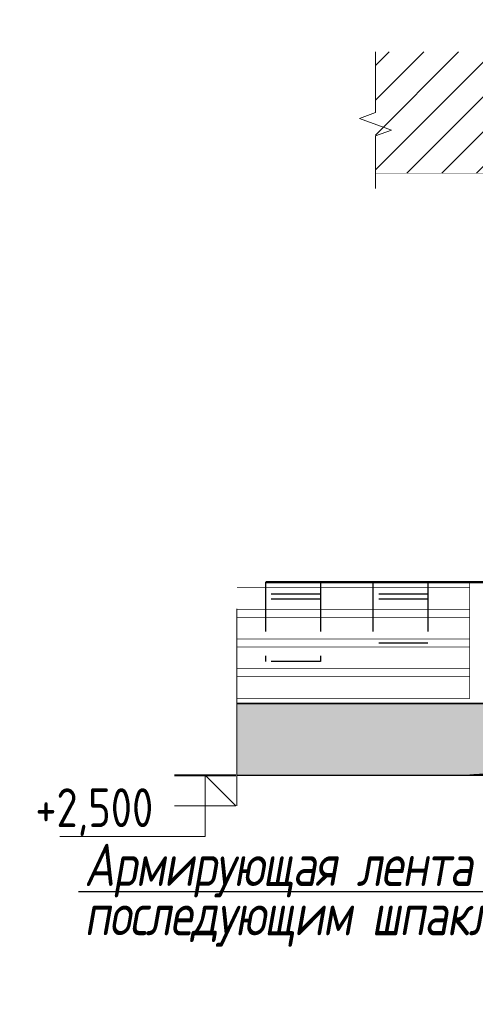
# Model space of a CAD drawing. Header units: millimetres. Extents: x -26894274 to 19789193, y -86687 to 22351.
# Tile 296 of 447: x 139636 to 139930, y -39831 to -39196. Entities that reach past the tile are written whole.
import ezdxf
from ezdxf import colors
from ezdxf.entities.mleader import LeaderData, LeaderLine
from ezdxf.math import Vec2, Vec3

# ---------------------------------------------------------------- set-up
doc = ezdxf.new("R2010")
doc.units = ezdxf.units.MM
doc.linetypes.add('DASHDOT', pattern=[25.4, 12.7, -6.35, 0, -6.35])
doc.linetypes.add('HIDDEN', pattern=[9.524999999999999, 6.35, -3.175])
doc.layers.add('dim_pot', color=183, linetype='Continuous', lineweight=9)
doc.layers.add('nadpisi_v_tablice', color=7, linetype='Continuous', lineweight=9)
doc.layers.add('dim_razv', color=7, linetype='DASHDOT', lineweight=9, true_color=0x285228)
doc.layers.add('pol', color=7, linetype='Continuous', lineweight=15, true_color=0x55666d)
doc.styles.add('1', font='arial.ttf')
doc.styles.add('fl_iso paper', font='isocpeur.ttf', dxfattribs={"width": 0.8, "oblique": 10})
doc.styles.add('In tre', font='isocpeur.ttf', dxfattribs={"width": 0.8, "oblique": 10})
doc.styles.add('RomanS', font='isocpeur.ttf', dxfattribs={"width": 0.8, "oblique": 10})
doc.dimstyles.new('M1', dxfattribs={"dimscale": 0.2, "dimtxt": 10, "dimasz": 4, "dimexe": 10, "dimexo": 4, "dimgap": 0.09, "dimtad": 0, "dimdec": 3, "dimrnd": 0.1, "dimdsep": 46, "dimtxsty": '1', "dimsah": 1, "dimcen": 1.5, "dimdle": 1.5, "dimclrt": 256, "dimadec": 0, "dimazin": 0, "dimtfac": 1, "dimtdec": 3, "dimtix": 1, "dimtmove": 0, "dimatfit": 2, "dimfxl": 1, "dimtvp": 1, "dimtolj": 1, "dimarcsym": 0})

msp = doc.modelspace()

# ---------------------------------------------------------------- hatches: boundary and pattern name
at = {"lineweight": 5}
h = msp.add_hatch(dxfattribs=at)
h.set_pattern_fill('ANSI31', color=256, scale=5)
h.set_pattern_definition([(45, (105245.6046643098, -37296.20101711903), (-11.22532015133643, 11.22532015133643), [])])
h.paths.add_polyline_path([(140187.7037740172, -39216.87947861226), (139865.7234504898, -39216.87947861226), (139865.7234504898, -39295.13160243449), (140187.7037740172, -39295.13160243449)])
h = msp.add_hatch()
h.set_pattern_fill('SWAMP', color=256, scale=3.708286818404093, angle=-1.27e-14, style=0)
h.set_pattern_definition([(0, (145228.833128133, -49630.70590124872), (1.854143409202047, 3.211470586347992), [0.463535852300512, -3.244750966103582]), (90, (145229.0648960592, -49630.70590124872), (-1.854143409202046, 3.211470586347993), [0.231767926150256, -6.191173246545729]), (90, (145229.1228380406, -49630.70590124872), (-1.854143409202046, 3.211470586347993), [0.185414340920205, -6.237526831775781]), (90, (145229.0069540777, -49630.70590124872), (-1.854143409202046, 3.211470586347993), [0.185414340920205, -6.237526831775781]), (59.99999999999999, (145229.1807800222, -49630.70590124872), (-1.854143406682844, 3.211470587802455), [0.148331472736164, -3.55995534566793]), (119.9999999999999, (145228.9490120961, -49630.70590124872), (-3.708286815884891, 1.454463e-09), [0.1483314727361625, -3.559955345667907])])
h.paths.add_polyline_path([(140029.5557133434, -39636.96644451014), (140023.19948392, -39636.97590884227), (140023.19948392, -39677.98508552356), (139926.5860804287, -39683.47335001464), (140157.285592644, -39683.47335001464), (140029.5557133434, -39677.98508552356)])

# ---------------------------------------------------------------- linework, layer by layer
at = {"linetype": 'HIDDEN', "lineweight": 5, "ltscale": 20}
msp.add_line((139776.3731720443, -39703.12437099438), (139776.3731720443, -39546.91423279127), dxfattribs=at)
at = {"linetype": 'HIDDEN', "ltscale": 5}
for p, q in [((139794.7995809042, -39558.91625177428), (139794.7995809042, -39610.05752979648)), ((139830.25753749, -39558.91625177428), (139830.25753749, -39610.05752979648)), ((139864.14773178, -39558.91625177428), (139864.14773178, -39598.32623249)), ((139899.6056883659, -39558.91625177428), (139899.6056883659, -39598.32623249)), ((139830.25753749, -39566.69787930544), (139794.7995809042, -39566.69787930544)), ((139899.6056883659, -39566.69787930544), (139864.14773178, -39566.69787930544)), ((139830.25753749, -39569.83828305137), (139794.7995809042, -39569.83828305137)), ((139899.6056883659, -39569.83828305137), (139864.14773178, -39569.83828305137)), ((139899.6056883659, -39598.32623249), (139864.14773178, -39598.32623249)), ((139830.25753749, -39610.05752979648), (139794.7995809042, -39610.05752979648))]:
    msp.add_line(p, q, dxfattribs=at)
at = {"lineweight": 40}
msp.add_line((139736.11264786, -39683.47335001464), (139775.71264786, -39683.47335001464), dxfattribs=at)
at = {"lineweight": 5}
for p, q in [((139755.9126478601, -39683.47335001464), (139755.9126478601, -39723.07335001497)), ((139755.9126478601, -39683.47335001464), (139775.71264786, -39703.27335001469)), ((139736.11264786, -39703.27335001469), (139775.71264786, -39703.27335001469)), ((139755.9126478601, -39723.07335001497), (139661.9761877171, -39723.07335001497))]:
    msp.add_line(p, q, dxfattribs=at)
at = {"ltscale": 10}
msp.add_line((139776.3731720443, -39683.47335001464), (140157.285592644, -39683.47335001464), dxfattribs=at)
at = {"linetype": 'HIDDEN', "lineweight": 5, "ltscale": 20}
msp.add_lwpolyline([(139865.7234504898, -39216.87947861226), (139865.7234504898, -39256.15540979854), (139855.4204101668, -39259.90540979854), (139876.0264908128, -39267.40540979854), (139865.7234504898, -39271.15540979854), (139865.7234504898, -39305.13160243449)], dxfattribs=at)
at = {"lineweight": 40, "const_width": 0.237330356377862}
msp.add_lwpolyline([(140187.7037740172, -39295.13160243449), (139865.7234504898, -39295.13160243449)], dxfattribs=at)
at = {"ltscale": 10}
for points, const_width in [([(139957.4816210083, -39558.91625177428), (139794.7995809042, -39558.91625177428)], 1.483314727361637), ([(139926.5860804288, -39558.91625177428), (139926.5860804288, -39634.16832803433)], 0.370828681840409), ([(139926.5860804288, -39558.91625177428), (139926.5860804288, -39634.16832803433)], 0.370828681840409), ([(139926.5860804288, -39559.29555881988), (139957.4816210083, -39559.29555881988)], 0.370828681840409), ([(139926.5860804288, -39562.4442124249), (139776.3731720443, -39562.4442124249)], 0.4449944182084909), ([(139776.3731720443, -39576.70363630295), (139926.5860804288, -39576.70363630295)], 0.4449944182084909), ([(139776.3731720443, -39581.82488115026), (139926.5860804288, -39581.82488115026)], 0.4449944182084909), ([(139776.3731720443, -39595.65548472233), (139926.5860804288, -39595.65548472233)], 0.4449944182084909), ([(139776.3731720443, -39600.77672956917), (139926.5860804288, -39600.77672956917)], 0.4449944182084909), ([(139776.3731720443, -39614.60733314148), (139926.5860804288, -39614.60733314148)], 0.4449944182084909), ([(139776.3731720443, -39619.72857798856), (139926.5860804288, -39619.72857798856)], 0.4449944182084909), ([(140023.19948392, -39637.11976478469), (139776.3731720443, -39637.11976478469)], 1.112486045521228), ([(139776.3731720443, -39633.98800186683), (139926.5860804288, -39633.98800186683)], 0.4449944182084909), ([(139926.5860804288, -39683.47335001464), (140023.19948392, -39677.98508552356)], 1.112486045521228)]:
    msp.add_lwpolyline(points, dxfattribs=dict(at, const_width=const_width))
at = {"ltscale": 20, "const_width": 0.370828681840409}
msp.add_lwpolyline([(140276.7673434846, -39636.59835001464), (139926.5860804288, -39637.11976478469)], dxfattribs=at)
at = {"color": 254, "ltscale": 10}
for points in [[(139926.5860804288, -39637.11976478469), (139926.5860804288, -39683.47335001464), (139776.3731720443, -39637.11976478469), (139776.3731720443, -39683.47335001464)], [(140023.19948392, -39677.98508552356), (140023.19948392, -39637.11976478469), (139926.5860804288, -39683.47335001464), (139926.5860804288, -39637.11976478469)]]:
    msp.add_solid(points, dxfattribs=at)

# ---------------------------------------------------------------- texts
at = {"style": 'fl_iso paper', "width": 0.8}
msp.add_text('+2,500', height=25, dxfattribs=at).set_placement((139646.2163024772, -39716.89381248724))
at = {"lineweight": 5, "insert": (139677.7346478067, -39760.85665177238), "char_height": 27.26391240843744, "width": 372.7960964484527, "attachment_point": 4, "line_spacing_factor": 0.7, "style": 'RomanS'}
msp.add_mtext('{\\T0.95;Армирующая лента с последующим шпаклеванием }', dxfattribs=at)
at = {"layer": 'nadpisi_v_tablice', "lineweight": 18, "insert": (-2642.116844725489, -20201.6800056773), "char_height": 10000, "width": 9720.361538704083, "attachment_point": 1, "style": 'fl_iso paper'}
msp.add_mtext('\\pi1978.5;{\\C1;9 \\P\\pi-2689.2;эт.}', dxfattribs=at)

# ---------------------------------------------------------------- leaders
at = {"lineweight": 5}
msp.add_leader([(140023.9259344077, -39687.27228746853), (140004.7434103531, -39758.71079127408), (139673.9723808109, -39758.71079127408)], dimstyle='M1', override={"dimldrblk": 'DOT', "dimtvp": 0}, dxfattribs=at)

# ---------------------------------------------------------------- next in the draw order: leaders
at = {"layer": 'pol', "color": 1, "linetype": 'ByBlock', "true_color": 0xff0000}
ml = msp.add_multileader_mtext('Standard', dxfattribs=at)
ml.set_content('Лоток щелевой\\Pводоотводный в полу, модульный. Лщ-2', color=(255, 0, 0), style='In tre')
ml.set_leader_properties()
ml.build(insert=Vec2(0, 0))
ml.multileader.update_dxf_attribs({"text_left_attachment_type": 6, "text_right_attachment_type": 6, "dogleg_length": 1, "arrow_head_size": 0, "scale": 49.99999999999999})
ctx = ml.context
ctx.base_point, ctx.scale, ctx.char_height, ctx.arrow_head_size, ctx.landing_gap_size, ctx.plane_origin = Vec3(56443.88885880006, -42121.15695120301), 49.99999999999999, 200, 0, 4.499999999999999, Vec3(64743.28106405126, -37281.22521340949)
ctx.left_attachment, ctx.right_attachment = 6, 6
notes = []
notes.append((ctx, [(1, (1, 1, 0), (56393.88885880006, -42121.15695120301), (1, 0), 49.99999999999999, [(1, [(55554.59426857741, -39329.43630306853)], 0, [])])]))
ctx.mtext.insert, ctx.mtext.width, ctx.mtext.defined_height, ctx.mtext.flow_direction = Vec3(56448.38885880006, -41861.15695120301), 2329.345139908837, 696.6098129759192, 5
ctx.mtext.has_bg_fill, ctx.mtext.bg_color, ctx.mtext.bg_scale_factor, ctx.mtext.bg_transparency, ctx.mtext.use_window_bg_color = 1, -1027028792, 1.5, 0, 1
for ctx, leaders in notes:
    for number, flags, end, landing, length, lines in leaders:
        leader = LeaderData()
        leader.index, (leader.has_last_leader_line, leader.has_dogleg_vector, leader.attachment_direction) = number, flags
        leader.last_leader_point, leader.dogleg_vector, leader.dogleg_length = Vec3(end), Vec3(landing), length
        for number, points, colour, breaks in lines:
            line = LeaderLine()
            line.index, line.vertices, line.color, line.breaks = number, Vec3.list(points), colors.encode_raw_color(colour), breaks
            leader.lines.append(line)
        ctx.leaders.append(leader)

# ---------------------------------------------------------------- next in the draw order: leaders
at = {"layer": 'dim_pot', "color": 0, "linetype": 'ByBlock'}
ml = msp.add_multileader_mtext('Standard', dxfattribs=at)
ml.set_content('Подвесной потолок ГКЛ', style='In tre')
ml.set_leader_properties()
ml.build(insert=Vec2(0, 0))
ml.multileader.update_dxf_attribs({"text_left_attachment_type": 6, "text_right_attachment_type": 6, "dogleg_length": 1, "arrow_head_size": 0, "scale": 49.99999999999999})
ctx = ml.context
ctx.base_point, ctx.scale, ctx.char_height, ctx.arrow_head_size, ctx.landing_gap_size, ctx.plane_origin = Vec3(55815.26653106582, -42128.2233826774), 49.99999999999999, 200, 0, 4.499999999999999, Vec3(62627.07337402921, -37288.29164488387)
ctx.left_attachment, ctx.right_attachment = 6, 6
notes = []
notes.append((ctx, [(1, (1, 1, 0), (55765.26653106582, -42128.2233826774), (1, 0), 49.99999999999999, [(1, [(55242.56580823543, -38490.63263010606)], 0, [])])]))
ctx.mtext.insert, ctx.mtext.width, ctx.mtext.defined_height, ctx.mtext.flow_direction = Vec3(55819.76653106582, -41888.2233826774), 3092.716304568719, 696.6098129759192, 5
ctx.mtext.has_bg_fill, ctx.mtext.bg_color, ctx.mtext.bg_scale_factor, ctx.mtext.bg_transparency, ctx.mtext.use_window_bg_color = 1, -1027028792, 1.5, 0, 1
for ctx, leaders in notes:
    for number, flags, end, landing, length, lines in leaders:
        leader = LeaderData()
        leader.index, (leader.has_last_leader_line, leader.has_dogleg_vector, leader.attachment_direction) = number, flags
        leader.last_leader_point, leader.dogleg_vector, leader.dogleg_length = Vec3(end), Vec3(landing), length
        for number, points, colour, breaks in lines:
            line = LeaderLine()
            line.index, line.vertices, line.color, line.breaks = number, Vec3.list(points), colors.encode_raw_color(colour), breaks
            leader.lines.append(line)
        ctx.leaders.append(leader)

# ---------------------------------------------------------------- next in the draw order: leaders
ml = msp.add_multileader_mtext('Standard', dxfattribs=at)
ml.set_content('Лючок 500х500 для обслуживания модулей управления клапанами, расположение уточнить по месту', style='In tre')
ml.set_leader_properties()
ml.build(insert=Vec2(0, 0))
ml.multileader.update_dxf_attribs({"text_left_attachment_type": 6, "text_right_attachment_type": 6, "dogleg_length": 1, "arrow_head_size": 0, "scale": 49.99999999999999})
ctx = ml.context
ctx.base_point, ctx.scale, ctx.char_height, ctx.arrow_head_size, ctx.landing_gap_size, ctx.plane_origin = Vec3(49911.41502536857, -42131.95212014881), 49.99999999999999, 200, 0, 4.499999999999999, Vec3(56771.22186833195, -37292.02038235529)
ctx.left_attachment, ctx.right_attachment = 6, 6
notes = []
notes.append((ctx, [(0, (1, 1, 0), (52405.68042151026, -42131.95212014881), (-1, 0), 49.99999999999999, [(1, [(54177.97506749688, -38729.43630306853)], 0, [])])]))
ctx.mtext.insert, ctx.mtext.width, ctx.mtext.defined_height, ctx.mtext.flow_direction = Vec3(49915.91502536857, -41871.95212014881), 2494.152740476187, 696.6098129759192, 5
ctx.mtext.has_bg_fill, ctx.mtext.bg_color, ctx.mtext.bg_scale_factor, ctx.mtext.bg_transparency, ctx.mtext.use_window_bg_color = 1, -1027028792, 1.5, 0, 1
for ctx, leaders in notes:
    for number, flags, end, landing, length, lines in leaders:
        leader = LeaderData()
        leader.index, (leader.has_last_leader_line, leader.has_dogleg_vector, leader.attachment_direction) = number, flags
        leader.last_leader_point, leader.dogleg_vector, leader.dogleg_length = Vec3(end), Vec3(landing), length
        for number, points, colour, breaks in lines:
            line = LeaderLine()
            line.index, line.vertices, line.color, line.breaks = number, Vec3.list(points), colors.encode_raw_color(colour), breaks
            leader.lines.append(line)
        ctx.leaders.append(leader)

# ---------------------------------------------------------------- next in the draw order: leaders
ml = msp.add_multileader_mtext('Standard', dxfattribs=at)
ml.set_content('Подвесной реечный потолок', style='In tre')
ml.set_leader_properties()
ml.build(insert=Vec2(0, 0))
ml.multileader.update_dxf_attribs({"text_left_attachment_type": 6, "text_right_attachment_type": 6, "dogleg_length": 1, "arrow_head_size": 0, "scale": 49.99999999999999})
ctx = ml.context
ctx.base_point, ctx.scale, ctx.char_height, ctx.arrow_head_size, ctx.landing_gap_size, ctx.plane_origin = Vec3(62512.69699388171, -41949.30427256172), 49.99999999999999, 200, 0, 4.499999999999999, Vec3(69324.50383684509, -37109.37253476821)
ctx.left_attachment, ctx.right_attachment = 6, 6
notes = []
notes.append((ctx, [(1, (1, 1, 0), (62462.69699388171, -41949.30427256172), (1, 0), 49.99999999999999, [(1, [(62166.39983747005, -39759.43630306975)], 0, [])])]))
ctx.mtext.insert, ctx.mtext.width, ctx.mtext.defined_height, ctx.mtext.flow_direction = Vec3(62517.19699388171, -41689.30427256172), 3092.716304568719, 696.6098129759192, 5
ctx.mtext.has_bg_fill, ctx.mtext.bg_color, ctx.mtext.bg_scale_factor, ctx.mtext.bg_transparency, ctx.mtext.use_window_bg_color = 1, -1027028792, 1.5, 0, 1
at = {"layer": 'dim_razv', "color": 0, "linetype": 'ByBlock'}
ml = msp.add_multileader_mtext('Standard', dxfattribs=at)
ml.set_content('Плитка керамогранитная, настенная', style='In tre')
ml.set_leader_properties()
ml.build(insert=Vec2(0, 0))
ml.multileader.update_dxf_attribs({"text_left_attachment_type": 6, "text_right_attachment_type": 6, "dogleg_length": 1, "arrow_head_size": 0, "scale": 49.99999999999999})
ctx = ml.context
ctx.base_point, ctx.scale, ctx.char_height, ctx.arrow_head_size, ctx.landing_gap_size, ctx.plane_origin = Vec3(63233.0430083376, -37535.33940072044), 49.99999999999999, 200, 0, 4.499999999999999, Vec3(64941.67265438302, -37706.06168744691)
ctx.left_attachment, ctx.right_attachment = 6, 6
notes.append((ctx, [(1, (1, 1, 0), (63183.0430083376, -37535.33940072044), (1, 0), 49.99999999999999, [(1, [(62410.36304531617, -39279.43630306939)], 0, [])])]))
ctx.mtext.insert, ctx.mtext.width, ctx.mtext.defined_height, ctx.mtext.flow_direction = Vec3(63237.5430083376, -37295.33940072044), 3092.716304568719, 696.6098129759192, 5
ctx.mtext.has_bg_fill, ctx.mtext.bg_color, ctx.mtext.bg_scale_factor, ctx.mtext.bg_transparency, ctx.mtext.use_window_bg_color = 1, -1027028792, 1.5, 0, 1
for ctx, leaders in notes:
    for number, flags, end, landing, length, lines in leaders:
        leader = LeaderData()
        leader.index, (leader.has_last_leader_line, leader.has_dogleg_vector, leader.attachment_direction) = number, flags
        leader.last_leader_point, leader.dogleg_vector, leader.dogleg_length = Vec3(end), Vec3(landing), length
        for number, points, colour, breaks in lines:
            line = LeaderLine()
            line.index, line.vertices, line.color, line.breaks = number, Vec3.list(points), colors.encode_raw_color(colour), breaks
            leader.lines.append(line)
        ctx.leaders.append(leader)

# ---------------------------------------------------------------- next in the draw order: leaders
ml = msp.add_multileader_mtext('Standard', dxfattribs=at)
ml.set_content('Зеркало на стене, выполнить в один уровень с отделкой стен', style='In tre')
ml.set_leader_properties()
ml.build(insert=Vec2(0, 0))
ml.multileader.update_dxf_attribs({"text_left_attachment_type": 6, "text_right_attachment_type": 6, "dogleg_length": 1, "arrow_head_size": 0, "scale": 49.99999999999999})
ctx = ml.context
ctx.base_point, ctx.scale, ctx.char_height, ctx.arrow_head_size, ctx.landing_gap_size, ctx.plane_origin = Vec3(53235.5994911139, -42645.41425119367), 49.99999999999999, 200, 0, 4.499999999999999, Vec3(60047.40633407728, -37805.48251340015)
ctx.left_attachment, ctx.right_attachment = 6, 6
notes = []
notes.append((ctx, [(1, (1, 1, 0), (53185.5994911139, -42645.41425119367), (1, 0), 49.99999999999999, [(1, [(52780.1703472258, -39279.43630306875)], 0, [])])]))
ctx.mtext.insert, ctx.mtext.width, ctx.mtext.defined_height, ctx.mtext.flow_direction = Vec3(53240.0994911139, -42405.41425119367), 3092.716304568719, 696.6098129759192, 5
ctx.mtext.has_bg_fill, ctx.mtext.bg_color, ctx.mtext.bg_scale_factor, ctx.mtext.bg_transparency, ctx.mtext.use_window_bg_color = 1, -1027028792, 1.5, 0, 1
for ctx, leaders in notes:
    for number, flags, end, landing, length, lines in leaders:
        leader = LeaderData()
        leader.index, (leader.has_last_leader_line, leader.has_dogleg_vector, leader.attachment_direction) = number, flags
        leader.last_leader_point, leader.dogleg_vector, leader.dogleg_length = Vec3(end), Vec3(landing), length
        for number, points, colour, breaks in lines:
            line = LeaderLine()
            line.index, line.vertices, line.color, line.breaks = number, Vec3.list(points), colors.encode_raw_color(colour), breaks
            leader.lines.append(line)
        ctx.leaders.append(leader)

doc.saveas('drawing.dxf')
